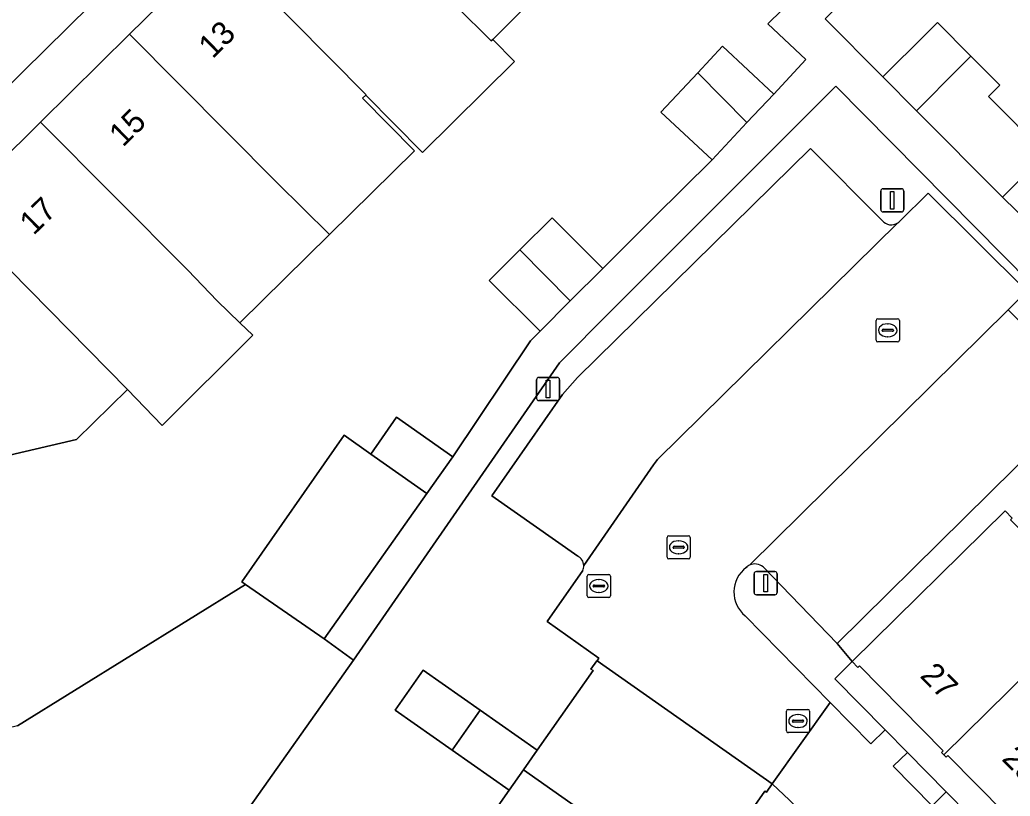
# Model space of a CAD drawing. Extents: x 160102 to 160934, y 382045 to 382923.
# Drawn here: x 160611.02 to 160653.65, y 382585.21 to 382618.63 of the extents above; entities that cross this region are included whole.
import ezdxf

# ---------------------------------------------------------------- set-up
doc = ezdxf.new("R2010")
doc.units = 0
for name, color, linetype in [('IMGEO_Erf', 7, 'Continuous'), ('IMGEO_Groenvoorziening', 7, 'Continuous'), ('IMGEO_Kolk', 7, 'Continuous'), ('IMGEO_Lichtmast', 7, 'Continuous'), ('IMGEO_Pand', 7, 'Continuous'), ('IMGEO_Pand_nummerreeks', 7, 'Continuous'), ('IMGEO_Parkeervlak_open', 7, 'Continuous'), ('IMGEO_Rijbaan_lokaal_open', 7, 'Continuous'), ('IMGEO_Rioolput', 7, 'Continuous'), ('IMGEO_Voetpad_open', 7, 'Continuous')]:
    doc.layers.add(name, color=color, linetype=linetype)

msp = doc.modelspace()

# ---------------------------------------------------------------- linework, layer by layer
at = {"layer": 'IMGEO_Erf'}
for points in [[(160661.762, 382636.708), (160646.97, 382651.686), (160602.42, 382607.815), (160569.084, 382609.884)], [(160654.663, 382627.589), (160645.692, 382618.673), (160648.174, 382616.176), (160650.041, 382618.03), (160650.529, 382618.514), (160651.959, 382617.074), (160653.209, 382615.815), (160652.722, 382615.331), (160655.188, 382612.848), (160653.321, 382610.994), (160655.685, 382608.687)], [(160610.924, 382588.248), (160620.731, 382594.33), (160620.577, 382594.436), (160624.983, 382600.748), (160626.129, 382599.941), (160627.242, 382601.535), (160629.658, 382599.829), (160633.006, 382604.818), (160633.417, 382605.229), (160631.232, 382607.414), (160632.545, 382608.727), (160633.931, 382610.113), (160636.116, 382607.928), (160638.315, 382610.127), (160640.819, 382612.603), (160638.622, 382614.659), (160640.202, 382616.347), (160641.276, 382617.494), (160643.473, 382615.438), (160644.862, 382616.922), (160643.224, 382618.455), (160646.911, 382622.082)], [(160575.73, 382608.44), (160581.091, 382608.106), (160586.493, 382607.769), (160591.85, 382607.434), (160597.253, 382607.097), (160602.83, 382606.749), (160602.819, 382606.589), (160604.055, 382606.479), (160608.062, 382610.431), (160611.91, 382614.226), (160615.748, 382618.012), (160619.597, 382621.808)], [(160635.111, 382621.515), (160631.378, 382617.789), (160632.322, 382616.832), (160628.352, 382612.917), (160625.913, 382615.391), (160625.778, 382615.258), (160628.007, 382612.999), (160624.353, 382609.396), (160620.497, 382605.592), (160621.048, 382605.065), (160617.148, 382601.168), (160615.651, 382602.72), (160613.462, 382600.561), (160605.472, 382598.707)], [(160691.681, 382569.709), (160646.145, 382615.771), (160636.494, 382606.115), (160634.251, 382603.871), (160625.392, 382591.063), (160615.956, 382577.738)], [(160635.049, 382595.543), (160631.335, 382598.143), (160634.382, 382602.498), (160635.031, 382603.243), (160645.054, 382613.091), (160648.148, 382609.999)], [(160648.902, 382609.962), (160650.117, 382611.174), (160654.37, 382606.96), (160653.567, 382606.153), (160657.143, 382602.582), (160646.201, 382591.793), (160646.848, 382591.011), (160653.432, 382597.496), (160653.741, 382597.183)], [(160629.69, 382582.053), (160632.091, 382585.475), (160629.633, 382587.199), (160627.176, 382588.922), (160628.382, 382590.641), (160630.839, 382588.918), (160633.296, 382587.194), (160635.7, 382590.62), (160635.609, 382590.684), (160635.865, 382591.048), (160635.872, 382591.043), (160635.948, 382591.15), (160633.717, 382592.731), (160635.252, 382594.928)], [(160654.666, 382583.218), (160650.972, 382586.967), (160650.895, 382586.89), (160650.797, 382586.99), (160650.698, 382587.09), (160650.776, 382587.166), (160647.174, 382590.822), (160647.101, 382590.754), (160646.848, 382591.011), (160646.099, 382590.273), (160648.272, 382588.072), (160649.23, 382587.101), (160650.905, 382585.404), (160651.865, 382584.432), (160655.844, 382580.402)], [(160644.153, 382585.048), (160643.411, 382585.751), (160643.165, 382585.386), (160643.099, 382585.431), (160640.19, 382581.289)]]:
    msp.add_lwpolyline(points, dxfattribs=at)
for centre, radius, start, end in [((160648.541, 382610.307), 0.499, 218.1011, 303.7517), ((160648.594, 382610.246), 0.419, 302.3017, 317.3094), ((160634.823, 382595.127), 0.474, 2.3141, 61.4629), ((160634.826, 382595.127), 0.47, 334.9106, 2.2674)]:
    msp.add_arc(centre, radius, start, end, dxfattribs=at)
at = {"layer": 'IMGEO_Groenvoorziening'}
for points in [[(160646.201, 382591.793), (160643.018, 382595.08)], [(160642.247, 382592.972), (160645.905, 382589.254), (160647.658, 382587.473), (160648.272, 382588.072), (160646.099, 382590.273), (160646.848, 382591.011), (160646.201, 382591.793)]]:
    msp.add_lwpolyline(points, dxfattribs=at)
msp.add_lwpolyline([(160649.23, 382587.101), (160648.615, 382586.501), (160650.29, 382584.799), (160650.905, 382585.404)], close=True, dxfattribs=at)
for centre, radius, start, end in [((160643.094, 382593.998), 1.33, 127.6184, 230.4526), ((160642.664, 382594.668), 0.541, 114.8052, 134.9304), ((160642.666, 382594.668), 0.542, 49.5154, 114.9983)]:
    msp.add_arc(centre, radius, start, end, dxfattribs=at)
at = {"layer": 'IMGEO_Kolk'}
for p, q in [((160647.883, 382604.842), (160647.883, 382605.694)), ((160647.958, 382605.768), (160648.81, 382605.768)), ((160648.884, 382605.694), (160648.884, 382604.842)), ((160648.142, 382605.262), (160648.142, 382605.274)), ((160648.58, 382605.225), (160648.182, 382605.225)), ((160648.185, 382605.311), (160648.583, 382605.311)), ((160648.371, 382605.548), (160648.396, 382605.548)), ((160648.626, 382605.274), (160648.626, 382605.262)), ((160648.394, 382604.988), (160648.369, 382604.988)), ((160648.81, 382604.768), (160647.958, 382604.768)), ((160638.882, 382595.502), (160638.882, 382596.354)), ((160638.957, 382596.428), (160639.809, 382596.428)), ((160639.883, 382596.354), (160639.883, 382595.502)), ((160639.141, 382595.922), (160639.141, 382595.934)), ((160639.579, 382595.885), (160639.181, 382595.885)), ((160639.184, 382595.971), (160639.582, 382595.971)), ((160639.37, 382596.208), (160639.395, 382596.208)), ((160639.625, 382595.934), (160639.625, 382595.922)), ((160639.809, 382595.428), (160638.957, 382595.428)), ((160639.393, 382595.648), (160639.368, 382595.648))]:
    msp.add_line(p, q, dxfattribs=at)
for points in [[(160647.883, 382604.842), (160647.883, 382605.694)], [(160647.958, 382605.768), (160648.81, 382605.768)], [(160648.884, 382605.694), (160648.884, 382604.842)], [(160648.81, 382604.768), (160647.958, 382604.768)], [(160638.882, 382595.502), (160638.882, 382596.354)], [(160638.957, 382596.428), (160639.809, 382596.428)], [(160639.883, 382596.354), (160639.883, 382595.502)], [(160639.809, 382595.428), (160638.957, 382595.428)]]:
    msp.add_lwpolyline(points, dxfattribs=at)
for centre, radius, start, end in [((160647.96, 382605.692), 0.0765, 91.552, 178.448), ((160647.96, 382605.692), 0.0765, 91.552, 178.448), ((160648.808, 382605.692), 0.0765, 1.552, 88.448), ((160648.808, 382605.692), 0.0765, 1.552, 88.448), ((160648.182, 382605.271), 0.0403, 85.8775, 175.7526), ((160648.179, 382605.261), 0.0366, 178.938, 274.7102), ((160648.583, 382605.268), 0.043, 264.8664, 352.4533), ((160648.587, 382605.273), 0.0386, 1.7309, 96.639), ((160647.96, 382604.844), 0.0765, 181.552, 268.448), ((160647.96, 382604.844), 0.0765, 181.552, 268.448), ((160648.808, 382604.844), 0.0765, 271.552, 358.448), ((160648.808, 382604.844), 0.0765, 271.552, 358.448), ((160638.959, 382596.352), 0.0765, 91.552, 178.448), ((160638.959, 382596.352), 0.0765, 91.552, 178.448), ((160639.807, 382596.352), 0.0765, 1.552, 88.448), ((160639.807, 382596.352), 0.0765, 1.552, 88.448), ((160639.181, 382595.931), 0.0403, 85.8775, 175.7526), ((160639.178, 382595.921), 0.0366, 178.938, 274.7102), ((160639.582, 382595.928), 0.043, 264.8664, 352.4533), ((160639.586, 382595.933), 0.0386, 1.7309, 96.639), ((160638.959, 382595.504), 0.0765, 181.552, 268.448), ((160638.959, 382595.504), 0.0765, 181.552, 268.448), ((160639.807, 382595.504), 0.0765, 271.552, 358.448), ((160639.807, 382595.504), 0.0765, 271.552, 358.448)]:
    msp.add_arc(centre, radius, start, end, dxfattribs=at)
for centre, major_axis, ratio, start_param, end_param in [((160648.37, 382605.268), (-0.387, 0.002), 0.722429, 4.712389, 7.853982), ((160648.395, 382605.268), (-0.39, 0.002), 0.717154, 1.570796, 4.712389), ((160639.369, 382595.928), (-0.387, 0.002), 0.722429, 4.712389, 7.853982), ((160639.394, 382595.928), (-0.39, 0.002), 0.717154, 1.570796, 4.712389)]:
    msp.add_ellipse(centre, major_axis=major_axis, ratio=ratio, start_param=start_param, end_param=end_param, dxfattribs=at)
at = {"layer": 'IMGEO_Lichtmast'}
for p, q in [((160648.08, 382610.464), (160648.08, 382611.264)), ((160648.08, 382611.264), (160648.08, 382610.464)), ((160648.18, 382611.364), (160648.97, 382611.364)), ((160648.97, 382611.364), (160648.18, 382611.364)), ((160649.07, 382611.264), (160649.07, 382610.464)), ((160649.07, 382610.464), (160649.07, 382611.264)), ((160648.97, 382610.364), (160648.18, 382610.364)), ((160648.18, 382610.364), (160648.97, 382610.364)), ((160633.266, 382602.34), (160633.266, 382603.14)), ((160633.266, 382603.14), (160633.266, 382602.34)), ((160633.366, 382603.24), (160634.156, 382603.24)), ((160634.156, 382603.24), (160633.366, 382603.24)), ((160634.256, 382603.14), (160634.256, 382602.34)), ((160634.256, 382602.34), (160634.256, 382603.14)), ((160634.156, 382602.24), (160633.366, 382602.24)), ((160633.366, 382602.24), (160634.156, 382602.24)), ((160642.631, 382593.985), (160642.631, 382594.785)), ((160642.631, 382594.785), (160642.631, 382593.985)), ((160642.731, 382594.885), (160643.521, 382594.885)), ((160643.521, 382594.885), (160642.731, 382594.885)), ((160643.621, 382594.785), (160643.621, 382593.985)), ((160643.621, 382593.985), (160643.621, 382594.785)), ((160643.521, 382593.885), (160642.731, 382593.885)), ((160642.731, 382593.885), (160643.521, 382593.885))]:
    msp.add_line(p, q, dxfattribs=at)
for points in [[(160648.5, 382611.239), (160648.65, 382611.239), (160648.65, 382610.489), (160648.5, 382610.489), (160648.5, 382611.239)], [(160633.686, 382603.115), (160633.836, 382603.115), (160633.836, 382602.365), (160633.686, 382602.365), (160633.686, 382603.115)], [(160643.051, 382594.76), (160643.201, 382594.76), (160643.201, 382594.01), (160643.051, 382594.01), (160643.051, 382594.76)]]:
    msp.add_lwpolyline(points, dxfattribs=at)
for centre, start, end in [((160648.18, 382611.264), 90, 180), ((160648.18, 382611.264), 90, 180), ((160648.97, 382611.264), 0, 90), ((160648.97, 382611.264), 360, 90), ((160648.18, 382610.464), 180, 270), ((160648.18, 382610.464), 180, 270), ((160648.97, 382610.464), 270, 0), ((160648.97, 382610.464), 270, 0), ((160633.366, 382603.14), 90, 180), ((160633.366, 382603.14), 90, 180), ((160634.156, 382603.14), 0, 90), ((160634.156, 382603.14), 360, 90), ((160633.366, 382602.34), 180, 270), ((160633.366, 382602.34), 180, 270), ((160634.156, 382602.34), 270, 0), ((160634.156, 382602.34), 270, 0), ((160642.731, 382594.785), 90, 180), ((160642.731, 382594.785), 90, 180), ((160643.521, 382594.785), 0, 90), ((160643.521, 382594.785), 360, 90), ((160642.731, 382593.985), 180, 270), ((160642.731, 382593.985), 180, 270), ((160643.521, 382593.985), 270, 0), ((160643.521, 382593.985), 270, 0)]:
    msp.add_arc(centre, 0.1, start, end, dxfattribs=at)
at = {"layer": 'IMGEO_Pand'}
for points in [[(160626.598, 382630.102), (160622.74, 382626.3), (160623.44, 382625.598), (160629.798, 382619.222), (160631.311, 382617.722), (160631.378, 382617.789), (160635.111, 382621.515), (160632.941, 382623.689)], [(160623.44, 382625.598), (160623.314, 382625.474), (160619.597, 382621.808), (160625.931, 382615.409), (160625.913, 382615.391), (160628.352, 382612.917), (160632.322, 382616.832), (160631.378, 382617.789), (160631.311, 382617.722), (160629.798, 382619.222)], [(160619.597, 382621.808), (160615.748, 382618.012), (160622.09, 382611.63), (160624.353, 382609.396), (160628.007, 382612.999), (160625.778, 382615.258), (160625.913, 382615.391), (160625.931, 382615.409)], [(160651.475, 382616.586), (160651.959, 382617.074), (160650.529, 382618.514), (160650.041, 382618.03), (160648.174, 382616.176), (160649.621, 382614.72)], [(160611.91, 382614.226), (160618.26, 382607.86), (160619.515, 382606.532), (160620.497, 382605.592), (160624.353, 382609.396), (160622.09, 382611.63), (160615.748, 382618.012)], [(160642.32, 382614.206), (160643.473, 382615.438), (160641.276, 382617.494), (160640.202, 382616.347)], [(160652.722, 382615.331), (160653.209, 382615.815), (160651.959, 382617.074), (160651.475, 382616.586), (160649.621, 382614.72), (160653.321, 382610.994), (160655.188, 382612.848)], [(160642.32, 382614.206), (160640.202, 382616.347), (160638.622, 382614.659), (160640.819, 382612.603)], [(160611.91, 382614.226), (160608.062, 382610.431), (160615.651, 382602.72), (160617.148, 382601.168), (160621.048, 382605.065), (160620.497, 382605.592), (160619.515, 382606.532), (160618.26, 382607.86)], [(160605.472, 382598.707), (160613.462, 382600.561), (160615.651, 382602.72), (160608.062, 382610.431), (160604.055, 382606.479), (160602.819, 382606.589), (160602.55, 382602.22), (160604.55, 382602.68)], [(160633.931, 382610.113), (160632.545, 382608.727), (160634.719, 382606.531), (160636.116, 382607.928)], [(160632.545, 382608.727), (160631.232, 382607.414), (160633.417, 382605.229), (160634.719, 382606.531)], [(160627.242, 382601.535), (160626.129, 382599.941), (160628.539, 382598.244), (160629.658, 382599.829)], [(160628.539, 382598.244), (160626.129, 382599.941), (160624.983, 382600.748), (160620.577, 382594.436), (160620.731, 382594.33), (160624.125, 382591.993)], [(160657.315, 382593.411), (160656.577, 382594.158), (160653.664, 382597.107), (160653.741, 382597.183), (160653.432, 382597.496), (160646.848, 382591.011), (160647.101, 382590.754), (160647.174, 382590.822), (160650.776, 382587.166), (160650.698, 382587.09), (160650.797, 382586.99)], [(160661.182, 382589.652), (160661.064, 382589.772), (160660.985, 382589.695), (160658.043, 382592.674), (160657.315, 382593.411), (160650.797, 382586.99), (160650.895, 382586.89), (160650.972, 382586.967), (160654.666, 382583.218)], [(160635.872, 382591.043), (160635.865, 382591.048), (160635.609, 382590.684), (160635.7, 382590.62), (160633.296, 382587.194), (160632.709, 382586.356), (160640.182, 382581.087), (160640.28, 382581.226), (160640.19, 382581.289), (160643.099, 382585.431), (160643.165, 382585.386), (160643.411, 382585.751)], [(160628.382, 382590.641), (160627.176, 382588.922), (160629.633, 382587.199), (160630.839, 382588.918)], [(160630.839, 382588.918), (160629.633, 382587.199), (160632.091, 382585.475), (160632.709, 382586.356), (160633.296, 382587.194)], [(160632.709, 382586.356), (160632.091, 382585.475), (160629.69, 382582.053), (160629.6, 382582.116), (160629.508, 382581.985), (160636.989, 382576.732), (160639.994, 382581.011), (160640.084, 382580.948), (160640.182, 382581.087)]]:
    msp.add_lwpolyline(points, close=True, dxfattribs=at)
at = {"layer": 'IMGEO_Parkeervlak_open'}
for points in [[(160648.148, 382609.999), (160645.054, 382613.091), (160635.031, 382603.243), (160634.382, 382602.498), (160631.335, 382598.143), (160635.049, 382595.543)], [(160635.296, 382595.146), (160638.293, 382599.479), (160638.478, 382599.711), (160648.818, 382609.892)], [(160653.567, 382606.153), (160642.437, 382595.159)], [(160643.018, 382595.08), (160646.201, 382591.793), (160657.143, 382602.582), (160653.567, 382606.153)]]:
    msp.add_lwpolyline(points, dxfattribs=at)
for centre, radius, start, end in [((160648.541, 382610.307), 0.499, 218.1011, 303.7517), ((160634.823, 382595.127), 0.474, 2.3141, 61.4629), ((160642.666, 382594.668), 0.542, 49.5154, 114.9983)]:
    msp.add_arc(centre, radius, start, end, dxfattribs=at)
at = {"layer": 'IMGEO_Rijbaan_lokaal_open'}
for points in [[(160653.567, 382606.153), (160654.37, 382606.96), (160650.117, 382611.174), (160648.902, 382609.962)], [(160648.818, 382609.892), (160638.478, 382599.711), (160638.293, 382599.479), (160635.296, 382595.146)], [(160642.437, 382595.159), (160653.567, 382606.153)], [(160635.252, 382594.928), (160633.717, 382592.731), (160635.948, 382591.15), (160635.872, 382591.043), (160643.411, 382585.751), (160645.905, 382589.254), (160642.247, 382592.972)], [(160615.956, 382577.738), (160625.392, 382591.063), (160624.125, 382591.993), (160620.731, 382594.33), (160610.924, 382588.248), (160608.061, 382587.556), (160605.181, 382586.859), (160597.864, 382586.195), (160595.929, 382586.317), (160592.981, 382586.504), (160587.052, 382586.864), (160585.144, 382586.979), (160583.151, 382587.099), (160579.82, 382587.303), (160576.255, 382587.521), (160576.133, 382585.562), (160574.186, 382585.683), (160567.525, 382586.098), (160567.288, 382582.195)], [(160655.996, 382576.348), (160656.98, 382578), (160658.816, 382576.133), (160659.433, 382576.767), (160655.844, 382580.402), (160655.234, 382579.775), (160651.248, 382583.825), (160651.865, 382584.432), (160650.905, 382585.404), (160650.29, 382584.799), (160648.615, 382586.501), (160649.23, 382587.101), (160648.272, 382588.072), (160647.658, 382587.473), (160645.905, 382589.254), (160643.411, 382585.751), (160644.153, 382585.048), (160645.382, 382583.845), (160650.067, 382579.264)]]:
    msp.add_lwpolyline(points, dxfattribs=at)
for centre, radius, start, end in [((160648.594, 382610.246), 0.419, 302.3017, 317.3094), ((160634.826, 382595.127), 0.47, 334.9106, 2.2674), ((160643.094, 382593.998), 1.33, 127.6184, 230.4526), ((160642.664, 382594.668), 0.541, 114.8052, 134.9304)]:
    msp.add_arc(centre, radius, start, end, dxfattribs=at)
at = {"layer": 'IMGEO_Rioolput'}
for p, q in [((160635.446, 382593.836), (160635.446, 382594.688)), ((160635.521, 382594.762), (160636.373, 382594.762)), ((160636.447, 382594.688), (160636.447, 382593.836)), ((160635.705, 382594.256), (160635.705, 382594.268)), ((160636.143, 382594.219), (160635.745, 382594.219)), ((160635.748, 382594.305), (160636.146, 382594.305)), ((160635.934, 382594.542), (160635.959, 382594.542)), ((160636.189, 382594.268), (160636.189, 382594.256)), ((160636.373, 382593.762), (160635.521, 382593.762)), ((160635.957, 382593.982), (160635.932, 382593.982)), ((160644.019, 382588.023), (160644.019, 382588.875)), ((160644.094, 382588.949), (160644.946, 382588.949)), ((160644.507, 382588.729), (160644.532, 382588.729)), ((160645.02, 382588.875), (160645.02, 382588.023)), ((160644.278, 382588.443), (160644.278, 382588.455)), ((160644.716, 382588.406), (160644.318, 382588.406)), ((160644.321, 382588.492), (160644.719, 382588.492)), ((160644.53, 382588.169), (160644.505, 382588.169)), ((160644.762, 382588.455), (160644.762, 382588.443)), ((160644.946, 382587.949), (160644.094, 382587.949))]:
    msp.add_line(p, q, dxfattribs=at)
for points in [[(160635.446, 382593.836), (160635.446, 382594.688)], [(160635.521, 382594.762), (160636.373, 382594.762)], [(160636.447, 382594.688), (160636.447, 382593.836)], [(160636.373, 382593.762), (160635.521, 382593.762)], [(160644.019, 382588.023), (160644.019, 382588.875)], [(160644.094, 382588.949), (160644.946, 382588.949)], [(160645.02, 382588.875), (160645.02, 382588.023)], [(160644.946, 382587.949), (160644.094, 382587.949)]]:
    msp.add_lwpolyline(points, dxfattribs=at)
for centre, radius, start, end in [((160635.523, 382594.686), 0.0765, 91.552, 178.448), ((160635.523, 382594.686), 0.0765, 91.552, 178.448), ((160636.371, 382594.686), 0.0765, 1.552, 88.448), ((160636.371, 382594.686), 0.0765, 1.552, 88.448), ((160635.745, 382594.265), 0.0403, 85.8775, 175.7526), ((160635.742, 382594.255), 0.0366, 178.938, 274.7102), ((160636.146, 382594.262), 0.043, 264.8664, 352.4533), ((160636.15, 382594.267), 0.0386, 1.7309, 96.639), ((160635.523, 382593.838), 0.0765, 181.552, 268.448), ((160635.523, 382593.838), 0.0765, 181.552, 268.448), ((160636.371, 382593.838), 0.0765, 271.552, 358.448), ((160636.371, 382593.838), 0.0765, 271.552, 358.448), ((160644.096, 382588.873), 0.0765, 91.552, 178.448), ((160644.096, 382588.873), 0.0765, 91.552, 178.448), ((160644.944, 382588.873), 0.0765, 1.552, 88.448), ((160644.944, 382588.873), 0.0765, 1.552, 88.448), ((160644.318, 382588.452), 0.0403, 85.8775, 175.7526), ((160644.315, 382588.442), 0.0366, 178.938, 274.7102), ((160644.719, 382588.449), 0.043, 264.8664, 352.4533), ((160644.723, 382588.454), 0.0386, 1.7309, 96.639), ((160644.096, 382588.025), 0.0765, 181.552, 268.448), ((160644.096, 382588.025), 0.0765, 181.552, 268.448), ((160644.944, 382588.025), 0.0765, 271.552, 358.448), ((160644.944, 382588.025), 0.0765, 271.552, 358.448)]:
    msp.add_arc(centre, radius, start, end, dxfattribs=at)
for centre, major_axis, ratio, start_param, end_param in [((160635.933, 382594.262), (-0.387, 0.002), 0.722429, 4.712389, 7.853982), ((160635.958, 382594.262), (-0.39, 0.002), 0.717154, 1.570796, 4.712389), ((160644.506, 382588.449), (-0.387, 0.002), 0.722429, 4.712389, 7.853982), ((160644.531, 382588.449), (-0.39, 0.002), 0.717154, 1.570796, 4.712389)]:
    msp.add_ellipse(centre, major_axis=major_axis, ratio=ratio, start_param=start_param, end_param=end_param, dxfattribs=at)
at = {"layer": 'IMGEO_Voetpad_open'}
for points in [[(160568.376, 382612.65), (160569.084, 382609.884), (160602.42, 382607.815), (160646.97, 382651.686)], [(160654.597, 382629.659), (160649.709, 382624.834), (160648.317, 382623.465), (160646.911, 382622.082), (160643.224, 382618.455), (160644.862, 382616.922), (160643.473, 382615.438), (160642.32, 382614.206), (160640.819, 382612.603), (160638.315, 382610.127), (160636.116, 382607.928), (160634.719, 382606.531), (160633.417, 382605.229), (160633.006, 382604.818), (160629.658, 382599.829), (160628.539, 382598.244), (160624.125, 382591.993), (160625.392, 382591.063), (160634.251, 382603.871), (160636.494, 382606.115), (160646.145, 382615.771), (160691.681, 382569.709)], [(160655.685, 382608.687), (160653.321, 382610.994), (160649.621, 382614.72), (160648.174, 382616.176), (160645.692, 382618.673), (160654.663, 382627.589)]]:
    msp.add_lwpolyline(points, dxfattribs=at)

# ---------------------------------------------------------------- texts
at = {"layer": 'IMGEO_Pand_nummerreeks'}
for s, rotation, p in [('13', 44.6048, (160619.316, 382616.924)), ('15', 44.6046, (160615.464, 382613.125)), ('17', 44.6048, (160611.612, 382609.326)), ('27', 314.5759, (160649.732, 382590.363)), ('29', 314.5759, (160653.255, 382586.788))]:
    msp.add_text(s, height=1, rotation=rotation, dxfattribs=at).set_placement(p)

doc.saveas('drawing.dxf')
